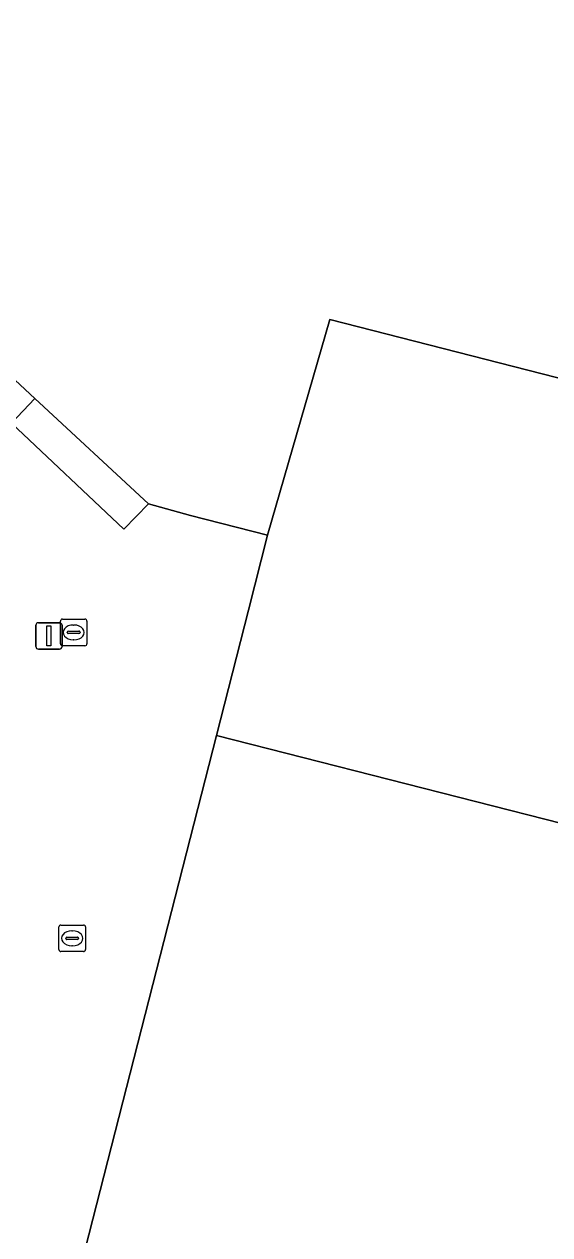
# Model space of a CAD drawing. Extents: x 159489 to 160304, y 383825 to 384531.
# Drawn here: x 159807.43 to 159827.25, y 384093.22 to 384138.89 of the extents above; entities that cross this region are included whole.
import ezdxf

# ---------------------------------------------------------------- set-up
doc = ezdxf.new("R2010")
doc.units = 0
for name, color, linetype in [('IMGEO_Kolk', 7, 'Continuous'), ('IMGEO_Lichtmast', 7, 'Continuous'), ('IMGEO_Pand', 7, 'Continuous'), ('IMGEO_Voetpad_open', 7, 'Continuous')]:
    doc.layers.add(name, color=color, linetype=linetype)

msp = doc.modelspace()

# ---------------------------------------------------------------- linework, layer by layer
at = {"layer": 'IMGEO_Kolk'}
for p, q in [((159808.866, 384116.444), (159809.718, 384116.444)), ((159808.791, 384115.518), (159808.791, 384116.37)), ((159809.093, 384115.987), (159809.491, 384115.987)), ((159809.279, 384116.224), (159809.304, 384116.224)), ((159809.792, 384116.37), (159809.792, 384115.518)), ((159809.05, 384115.938), (159809.05, 384115.95)), ((159809.488, 384115.901), (159809.09, 384115.901)), ((159809.302, 384115.664), (159809.277, 384115.664)), ((159809.534, 384115.95), (159809.534, 384115.938)), ((159809.718, 384115.444), (159808.866, 384115.444)), ((159808.737, 384103.981), (159808.737, 384104.833)), ((159808.812, 384104.907), (159809.664, 384104.907)), ((159809.225, 384104.687), (159809.25, 384104.687)), ((159809.738, 384104.833), (159809.738, 384103.981)), ((159808.996, 384104.401), (159808.996, 384104.413)), ((159809.434, 384104.364), (159809.036, 384104.364)), ((159809.039, 384104.45), (159809.437, 384104.45)), ((159809.248, 384104.127), (159809.223, 384104.127)), ((159809.48, 384104.413), (159809.48, 384104.401)), ((159809.664, 384103.907), (159808.812, 384103.907))]:
    msp.add_line(p, q, dxfattribs=at)
for points in [[(159808.866, 384116.444), (159809.718, 384116.444)], [(159808.791, 384115.518), (159808.791, 384116.37)], [(159809.792, 384116.37), (159809.792, 384115.518)], [(159809.718, 384115.444), (159808.866, 384115.444)], [(159808.737, 384103.981), (159808.737, 384104.833)], [(159808.812, 384104.907), (159809.664, 384104.907)], [(159809.738, 384104.833), (159809.738, 384103.981)], [(159809.664, 384103.907), (159808.812, 384103.907)]]:
    msp.add_lwpolyline(points, dxfattribs=at)
for centre, radius, start, end in [((159808.868, 384116.368), 0.0765, 91.552, 178.448), ((159808.868, 384116.368), 0.0765, 91.552, 178.448), ((159809.716, 384116.368), 0.0765, 1.552, 88.448), ((159809.716, 384116.368), 0.0765, 1.552, 88.448), ((159809.09, 384115.947), 0.0403, 85.8775, 175.7526), ((159809.495, 384115.949), 0.0386, 1.7309, 96.639), ((159809.087, 384115.937), 0.0366, 178.938, 274.7102), ((159809.491, 384115.944), 0.043, 264.8664, 352.4533), ((159808.868, 384115.52), 0.0765, 181.552, 268.448), ((159808.868, 384115.52), 0.0765, 181.552, 268.448), ((159809.716, 384115.52), 0.0765, 271.552, 358.448), ((159809.716, 384115.52), 0.0765, 271.552, 358.448), ((159808.814, 384104.831), 0.0765, 91.552, 178.448), ((159808.814, 384104.831), 0.0765, 91.552, 178.448), ((159809.662, 384104.831), 0.0765, 1.552, 88.448), ((159809.662, 384104.831), 0.0765, 1.552, 88.448), ((159809.036, 384104.41), 0.0403, 85.8775, 175.7526), ((159809.033, 384104.4), 0.0366, 178.938, 274.7102), ((159809.437, 384104.407), 0.043, 264.8664, 352.4533), ((159809.441, 384104.412), 0.0386, 1.7309, 96.639), ((159808.814, 384103.983), 0.0765, 181.552, 268.448), ((159808.814, 384103.983), 0.0765, 181.552, 268.448), ((159809.662, 384103.983), 0.0765, 271.552, 358.448), ((159809.662, 384103.983), 0.0765, 271.552, 358.448)]:
    msp.add_arc(centre, radius, start, end, dxfattribs=at)
for centre, major_axis, ratio, start_param, end_param in [((159809.278, 384115.944), (-0.387, 0.002), 0.722429, 4.712389, 7.853982), ((159809.303, 384115.944), (-0.39, 0.002), 0.717154, 1.570796, 4.712389), ((159809.224, 384104.407), (-0.387, 0.002), 0.722429, 4.712389, 7.853982), ((159809.249, 384104.407), (-0.39, 0.002), 0.717154, 1.570796, 4.712389)]:
    msp.add_ellipse(centre, major_axis=major_axis, ratio=ratio, start_param=start_param, end_param=end_param, dxfattribs=at)
at = {"layer": 'IMGEO_Lichtmast'}
for p, q in [((159807.865, 384115.412), (159807.865, 384116.212)), ((159807.865, 384116.212), (159807.865, 384115.412)), ((159807.965, 384116.312), (159808.755, 384116.312)), ((159808.755, 384116.312), (159807.965, 384116.312)), ((159808.855, 384116.212), (159808.855, 384115.412)), ((159808.855, 384115.412), (159808.855, 384116.212)), ((159808.755, 384115.312), (159807.965, 384115.312)), ((159807.965, 384115.312), (159808.755, 384115.312))]:
    msp.add_line(p, q, dxfattribs=at)
msp.add_lwpolyline([(159808.285, 384116.187), (159808.435, 384116.187), (159808.435, 384115.437), (159808.285, 384115.437), (159808.285, 384116.187)], dxfattribs=at)
for centre, start, end in [((159807.965, 384116.212), 90, 180), ((159807.965, 384116.212), 90, 180), ((159808.755, 384116.212), 0, 90), ((159808.755, 384116.212), 360, 90), ((159807.965, 384115.412), 180, 270), ((159807.965, 384115.412), 180, 270), ((159808.755, 384115.412), 270, 0), ((159808.755, 384115.412), 270, 0)]:
    msp.add_arc(centre, 0.1, start, end, dxfattribs=at)
at = {"layer": 'IMGEO_Pand'}
for points in [[(159836.006, 384134.084), (159837.566, 384133.683), (159839.222, 384140.129), (159819.699, 384150.609), (159819.305, 384150.823), (159814.929, 384153.207), (159799.236, 384161.615), (159795.062, 384163.855), (159786.151, 384147.266), (159783.227, 384141.884), (159798.285, 384133.608), (159806.143, 384126.329), (159807.826, 384124.77), (159812.12, 384120.793), (159813.7, 384120.358), (159816.6, 384119.612), (159818.956, 384127.743), (159834.974, 384123.654), (159835.035, 384123.895), (159836.385, 384129.134), (159834.836, 384129.507)], [(159834.974, 384123.654), (159818.956, 384127.743), (159816.6, 384119.612), (159815.881, 384116.79), (159814.676, 384112.061), (159830.962, 384107.902), (159832.16, 384112.593)]]:
    msp.add_lwpolyline(points, close=True, dxfattribs=at)
msp.add_lwpolyline([(159829.252, 384099.702), (159828.64, 384101.158), (159829.123, 384101.594), (159829.539, 384102.326), (159830.962, 384107.902), (159814.676, 384112.061), (159809.159, 384090.473), (159815.417, 384087.11), (159815.906, 384086.847), (159826.448, 384081.181), (159826.63, 384081.083), (159828.467, 384084.527), (159834.642, 384096.101), (159833.182, 384096.456), (159833.803, 384098.255), (159831.175, 384099.666)], dxfattribs=at)
at = {"layer": 'IMGEO_Voetpad_open'}
msp.add_lwpolyline([(159809.159, 384090.473), (159814.676, 384112.061), (159815.881, 384116.79), (159816.6, 384119.612), (159813.7, 384120.358), (159812.12, 384120.793), (159811.179, 384119.845), (159806.946, 384123.837), (159807.826, 384124.77), (159806.143, 384126.329), (159798.285, 384133.608), (159796.346, 384129.995), (159797.698, 384129.277), (159792.304, 384119.236), (159790.975, 384119.986), (159786.016, 384110.746), (159772.445, 384118.022), (159770.147, 384113.845), (159777.002, 384110.151), (159776.835, 384109.843), (159768.446, 384114.365)], dxfattribs=at)
msp.add_lwpolyline([(159806.946, 384123.837), (159811.179, 384119.845), (159812.12, 384120.793), (159807.826, 384124.77)], close=True, dxfattribs=at)

doc.saveas('drawing.dxf')
